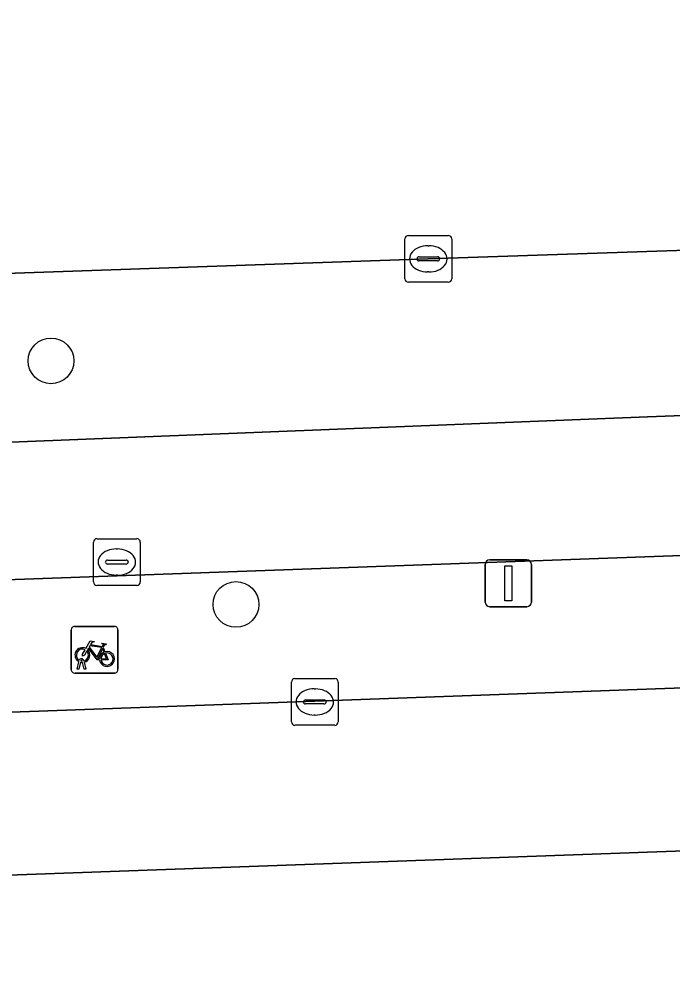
# Model space of a CAD drawing. Extents: x 161084 to 161928, y 385354 to 386522.
# Drawn here: x 161195.86 to 161209.84, y 386453.64 to 386474.05 of the extents above; entities that cross this region are included whole.
import ezdxf

# ---------------------------------------------------------------- set-up
doc = ezdxf.new("R2010")
doc.units = 0
for name, color, linetype in [('IMGEO_Berm_groen', 7, 'Continuous'), ('IMGEO_Boom', 7, 'Continuous'), ('IMGEO_Fietsenrek', 7, 'Continuous'), ('IMGEO_Fietspad_gesloten', 7, 'Continuous'), ('IMGEO_Kolk', 7, 'Continuous'), ('IMGEO_Lichtmast', 7, 'Continuous'), ('IMGEO_OVBaan_gesloten', 7, 'Continuous'), ('IMGEO_Rijbaan_lokaal_open', 7, 'Continuous'), ('IMGEO_Rioolput', 7, 'Continuous'), ('IMGEO_Voetpad_open', 7, 'Continuous')]:
    doc.layers.add(name, color=color, linetype=linetype)

msp = doc.modelspace()

# ---------------------------------------------------------------- linework, layer by layer
at = {"layer": 'IMGEO_Berm_groen'}
for points in [[(161324.488, 386473.029), (161324.174, 386473.019), (161308.878, 386472.496), (161294.413, 386471.969), (161278.948, 386471.456), (161264.494, 386470.965), (161249.014, 386470.423), (161234.54, 386469.929), (161219.072, 386469.405), (161204.61, 386468.919), (161189.602, 386468.4), (161168.592, 386467.689), (161159.524, 386467.368), (161153.509, 386467.159), (161145.56, 386466.922), (161141.753, 386466.809), (161140.444, 386466.789)], [(161117.118, 386461.128), (161118.237, 386461.225), (161123.802, 386461.992), (161134.063, 386462.983), (161152.508, 386463.647), (161176.804, 386464.387), (161190.3, 386464.782), (161209.299, 386465.541), (161259.107, 386467.409), (161318.227, 386469.57)]]:
    msp.add_lwpolyline(points, dxfattribs=at)
at = {"layer": 'IMGEO_Boom'}
for centre in [(161196.54, 386466.737), (161200.496, 386461.525)]:
    msp.add_circle(centre, 0.489, dxfattribs=at)
at = {"layer": 'IMGEO_Fietsenrek'}
for p, q in [((161197.047, 386461.056), (161197.888, 386461.056)), ((161197.888, 386461.056), (161197.047, 386461.056)), ((161196.972, 386460.131), (161196.972, 386460.972)), ((161196.972, 386460.972), (161196.972, 386460.131)), ((161197.972, 386460.981), (161197.972, 386460.14)), ((161197.972, 386460.14), (161197.972, 386460.981)), ((161197.659, 386460.605), (161197.695, 386460.51)), ((161197.099, 386460.14), (161197.138, 386460.3)), ((161197.168, 386460.288), (161197.133, 386460.14)), ((161197.21, 386460.312), (161197.209, 386460.316)), ((161197.251, 386460.14), (161197.217, 386460.282)), ((161197.241, 386460.323), (161197.242, 386460.316)), ((161197.249, 386460.286), (161197.284, 386460.14)), ((161197.897, 386460.056), (161197.056, 386460.056)), ((161197.056, 386460.056), (161197.897, 386460.056)), ((161197.133, 386460.14), (161197.099, 386460.14)), ((161197.284, 386460.14), (161197.251, 386460.14))]:
    msp.add_line(p, q, dxfattribs=at)
for points in [[(161197.285, 386460.582), (161197.38, 386460.746), (161197.466, 386460.732), (161197.468, 386460.723), (161197.412, 386460.712), (161197.385, 386460.667), (161197.641, 386460.626)], [(161197.581, 386460.338), (161197.531, 386460.338), (161197.34, 386460.589), (161197.321, 386460.557)], [(161197.628, 386460.601), (161197.371, 386460.642), (161197.354, 386460.613), (161197.521, 386460.393), (161197.628, 386460.601)], [(161197.676, 386460.503), (161197.646, 386460.58), (161197.537, 386460.362), (161197.58, 386460.362)], [(161197.641, 386460.626), (161197.666, 386460.675), (161197.66, 386460.679), (161197.637, 386460.683), (161197.625, 386460.69), (161197.624, 386460.693), (161197.626, 386460.698), (161197.721, 386460.683), (161197.723, 386460.673), (161197.713, 386460.66), (161197.701, 386460.654), (161197.687, 386460.66), (161197.659, 386460.605)], [(161197.306, 386460.53), (161197.254, 386460.44), (161197.214, 386460.415), (161197.215, 386460.462), (161197.27, 386460.556)], [(161197.61, 386460.362), (161197.73, 386460.361), (161197.686, 386460.475)], [(161197.706, 386460.482), (161197.761, 386460.337), (161197.611, 386460.337)]]:
    msp.add_lwpolyline(points, dxfattribs=at)
for centre, radius, start, end in [((161197.05, 386460.978), 0.0779, 92.4484, 184.2845), ((161197.05, 386460.978), 0.0779, 92.4484, 184.2845), ((161197.894, 386460.978), 0.0779, 2.4484, 94.2845), ((161197.894, 386460.978), 0.0779, 2.4484, 94.2845), ((161197.212, 386460.441), 0.159, 62.6766, 242.1369), ((161197.212, 386460.441), 0.129, 63.3192, 238.903), ((161197.212, 386460.441), 0.129, 283.6043, 43.4302), ((161197.212, 386460.441), 0.159, 283.5766, 46.6042), ((161197.739, 386460.357), 0.159, 113.3408, 178.3217), ((161197.739, 386460.357), 0.159, 187.0065, 105.7708), ((161197.739, 386460.357), 0.129, 113.923, 177.9556), ((161197.739, 386460.357), 0.129, 188.6715, 104.5883), ((161197.192, 386460.312), 0.0499, 12.8025, 158.6934), ((161197.212, 386460.441), 0.159, 253.9967, 271.7867), ((161197.192, 386460.312), 0.0174, 12.8025, 163.4502), ((161197.212, 386460.441), 0.129, 253.415, 269.0204), ((161197.05, 386460.134), 0.0779, 182.4484, 274.2845), ((161197.05, 386460.134), 0.0779, 182.4484, 274.2845), ((161197.894, 386460.134), 0.0779, 272.4484, 4.2845), ((161197.894, 386460.134), 0.0779, 272.4484, 4.2845)]:
    msp.add_arc(centre, radius, start, end, dxfattribs=at)
at = {"layer": 'IMGEO_Fietspad_gesloten'}
for points in [[(161356.064, 386471.197), (161349.771, 386471.004), (161348.366, 386470.951), (161340.709, 386470.708), (161337.397, 386470.554), (161333.061, 386470.431), (161328.488, 386470.039), (161324.656, 386469.71), (161323.568, 386469.636), (161318.227, 386469.57), (161259.107, 386467.409), (161209.299, 386465.541), (161190.3, 386464.782), (161176.804, 386464.387), (161152.508, 386463.647), (161134.063, 386462.983), (161123.802, 386461.992), (161118.237, 386461.225), (161117.118, 386461.128)], [(161133.048, 386459.715), (161134.497, 386459.803), (161152.195, 386460.489), (161294.6, 386465.615), (161295.411, 386465.645), (161322.752, 386466.655), (161341.262, 386467.223), (161348.14, 386467.407), (161350.229, 386467.481), (161356.184, 386467.639), (161356.064, 386471.197)]]:
    msp.add_lwpolyline(points, dxfattribs=at)
at = {"layer": 'IMGEO_Kolk'}
for p, q in [((161204.184, 386469.419), (161205.036, 386469.419)), ((161204.109, 386468.493), (161204.109, 386469.345)), ((161204.597, 386469.199), (161204.622, 386469.199)), ((161205.11, 386469.345), (161205.11, 386468.493)), ((161204.411, 386468.962), (161204.809, 386468.962)), ((161204.368, 386468.913), (161204.368, 386468.925)), ((161204.806, 386468.876), (161204.408, 386468.876)), ((161204.852, 386468.925), (161204.852, 386468.913)), ((161204.62, 386468.639), (161204.595, 386468.639)), ((161205.036, 386468.419), (161204.184, 386468.419)), ((161201.681, 386459.012), (161201.681, 386459.864)), ((161201.756, 386459.938), (161202.608, 386459.938)), ((161202.682, 386459.864), (161202.682, 386459.012)), ((161202.169, 386459.718), (161202.194, 386459.718)), ((161201.94, 386459.432), (161201.94, 386459.444)), ((161202.378, 386459.395), (161201.98, 386459.395)), ((161201.983, 386459.481), (161202.381, 386459.481)), ((161202.424, 386459.444), (161202.424, 386459.432)), ((161202.192, 386459.158), (161202.167, 386459.158)), ((161202.608, 386458.938), (161201.756, 386458.938))]:
    msp.add_line(p, q, dxfattribs=at)
for points in [[(161204.184, 386469.419), (161205.036, 386469.419)], [(161204.109, 386468.493), (161204.109, 386469.345)], [(161205.11, 386469.345), (161205.11, 386468.493)], [(161205.036, 386468.419), (161204.184, 386468.419)], [(161201.681, 386459.012), (161201.681, 386459.864)], [(161201.756, 386459.938), (161202.608, 386459.938)], [(161202.682, 386459.864), (161202.682, 386459.012)], [(161202.608, 386458.938), (161201.756, 386458.938)]]:
    msp.add_lwpolyline(points, dxfattribs=at)
for centre, radius, start, end in [((161204.186, 386469.343), 0.0765, 91.552, 178.448), ((161204.186, 386469.343), 0.0765, 91.552, 178.448), ((161205.034, 386469.343), 0.0765, 1.552, 88.448), ((161205.034, 386469.343), 0.0765, 1.552, 88.448), ((161204.408, 386468.922), 0.0403, 85.8775, 175.7526), ((161204.813, 386468.924), 0.0386, 1.7309, 96.639), ((161204.405, 386468.912), 0.0366, 178.938, 274.7102), ((161204.809, 386468.919), 0.043, 264.8664, 352.4533), ((161204.186, 386468.495), 0.0765, 181.552, 268.448), ((161204.186, 386468.495), 0.0765, 181.552, 268.448), ((161205.034, 386468.495), 0.0765, 271.552, 358.448), ((161205.034, 386468.495), 0.0765, 271.552, 358.448), ((161201.758, 386459.862), 0.0765, 91.552, 178.448), ((161201.758, 386459.862), 0.0765, 91.552, 178.448), ((161202.606, 386459.862), 0.0765, 1.552, 88.448), ((161202.606, 386459.862), 0.0765, 1.552, 88.448), ((161201.98, 386459.441), 0.0403, 85.8775, 175.7526), ((161201.977, 386459.431), 0.0366, 178.938, 274.7102), ((161202.381, 386459.438), 0.043, 264.8664, 352.4533), ((161202.385, 386459.443), 0.0386, 1.7309, 96.639), ((161201.758, 386459.014), 0.0765, 181.552, 268.448), ((161201.758, 386459.014), 0.0765, 181.552, 268.448), ((161202.606, 386459.014), 0.0765, 271.552, 358.448), ((161202.606, 386459.014), 0.0765, 271.552, 358.448)]:
    msp.add_arc(centre, radius, start, end, dxfattribs=at)
for centre, major_axis, ratio, start_param, end_param in [((161204.596, 386468.919), (-0.387, 0.002), 0.722429, 4.712389, 7.853982), ((161204.621, 386468.919), (-0.39, 0.002), 0.717154, 1.570796, 4.712389), ((161202.168, 386459.438), (-0.387, 0.002), 0.722429, 4.712389, 7.853982), ((161202.193, 386459.438), (-0.39, 0.002), 0.717154, 1.570796, 4.712389)]:
    msp.add_ellipse(centre, major_axis=major_axis, ratio=ratio, start_param=start_param, end_param=end_param, dxfattribs=at)
at = {"layer": 'IMGEO_Lichtmast'}
for p, q in [((161205.925, 386462.477), (161206.715, 386462.477)), ((161206.715, 386462.477), (161205.925, 386462.477)), ((161205.825, 386461.577), (161205.825, 386462.377)), ((161205.825, 386462.377), (161205.825, 386461.577)), ((161206.815, 386462.377), (161206.815, 386461.577)), ((161206.815, 386461.577), (161206.815, 386462.377)), ((161206.715, 386461.477), (161205.925, 386461.477)), ((161205.925, 386461.477), (161206.715, 386461.477))]:
    msp.add_line(p, q, dxfattribs=at)
msp.add_lwpolyline([(161206.245, 386462.352), (161206.395, 386462.352), (161206.395, 386461.602), (161206.245, 386461.602), (161206.245, 386462.352)], dxfattribs=at)
for centre, start, end in [((161205.925, 386462.377), 90, 180), ((161205.925, 386462.377), 90, 180), ((161206.715, 386462.377), 0, 90), ((161206.715, 386462.377), 360, 90), ((161205.925, 386461.577), 180, 270), ((161205.925, 386461.577), 180, 270), ((161206.715, 386461.577), 270, 0), ((161206.715, 386461.577), 270, 0)]:
    msp.add_arc(centre, 0.1, start, end, dxfattribs=at)
at = {"layer": 'IMGEO_OVBaan_gesloten'}
msp.add_lwpolyline([(161211.751, 386475.863), (161173.719, 386474.54), (161162.054, 386474.123), (161153.946, 386473.827), (161150.203, 386473.711), (161145.358, 386473.541), (161145.56, 386466.922), (161153.509, 386467.159), (161159.524, 386467.368), (161168.592, 386467.689), (161189.602, 386468.4), (161204.61, 386468.919), (161219.072, 386469.405)], dxfattribs=at)
at = {"layer": 'IMGEO_Rijbaan_lokaal_open'}
for points in [[(161289.147, 386459.099), (161295.633, 386459.33), (161295.516, 386462.834), (161142.519, 386457.293)], [(161142.987, 386453.834), (161157.778, 386454.367), (161289.147, 386459.099)]]:
    msp.add_lwpolyline(points, dxfattribs=at)
at = {"layer": 'IMGEO_Rioolput'}
for p, q in [((161197.449, 386462.006), (161197.449, 386462.858)), ((161197.524, 386462.932), (161198.376, 386462.932)), ((161198.45, 386462.858), (161198.45, 386462.006)), ((161197.937, 386462.712), (161197.962, 386462.712)), ((161197.708, 386462.426), (161197.708, 386462.438)), ((161197.751, 386462.475), (161198.149, 386462.475)), ((161198.192, 386462.438), (161198.192, 386462.426)), ((161198.146, 386462.389), (161197.748, 386462.389)), ((161197.96, 386462.152), (161197.935, 386462.152)), ((161198.376, 386461.932), (161197.524, 386461.932))]:
    msp.add_line(p, q, dxfattribs=at)
for points in [[(161197.449, 386462.006), (161197.449, 386462.858)], [(161197.524, 386462.932), (161198.376, 386462.932)], [(161198.45, 386462.858), (161198.45, 386462.006)], [(161198.376, 386461.932), (161197.524, 386461.932)]]:
    msp.add_lwpolyline(points, dxfattribs=at)
for centre, radius, start, end in [((161197.526, 386462.856), 0.0765, 91.552, 178.448), ((161197.526, 386462.856), 0.0765, 91.552, 178.448), ((161198.374, 386462.856), 0.0765, 1.552, 88.448), ((161198.374, 386462.856), 0.0765, 1.552, 88.448), ((161197.748, 386462.435), 0.0403, 85.8775, 175.7526), ((161197.745, 386462.425), 0.0366, 178.938, 274.7102), ((161198.149, 386462.432), 0.043, 264.8664, 352.4533), ((161198.153, 386462.437), 0.0386, 1.7309, 96.639), ((161197.526, 386462.008), 0.0765, 181.552, 268.448), ((161197.526, 386462.008), 0.0765, 181.552, 268.448), ((161198.374, 386462.008), 0.0765, 271.552, 358.448), ((161198.374, 386462.008), 0.0765, 271.552, 358.448)]:
    msp.add_arc(centre, radius, start, end, dxfattribs=at)
for centre, major_axis, ratio, start_param, end_param in [((161197.936, 386462.432), (-0.387, 0.002), 0.722429, 4.712389, 7.853982), ((161197.961, 386462.432), (-0.39, 0.002), 0.717154, 1.570796, 4.712389)]:
    msp.add_ellipse(centre, major_axis=major_axis, ratio=ratio, start_param=start_param, end_param=end_param, dxfattribs=at)
at = {"layer": 'IMGEO_Voetpad_open'}
for points in [[(161295.516, 386462.834), (161295.411, 386465.645), (161294.6, 386465.615), (161152.195, 386460.489), (161134.497, 386459.803), (161133.048, 386459.715)], [(161142.519, 386457.293), (161295.516, 386462.834)], [(161289.147, 386459.099), (161157.778, 386454.367), (161157.831, 386452.017), (161182.578, 386452.905), (161182.706, 386449.157), (161211.456, 386450.209)]]:
    msp.add_lwpolyline(points, dxfattribs=at)

doc.saveas('drawing.dxf')
